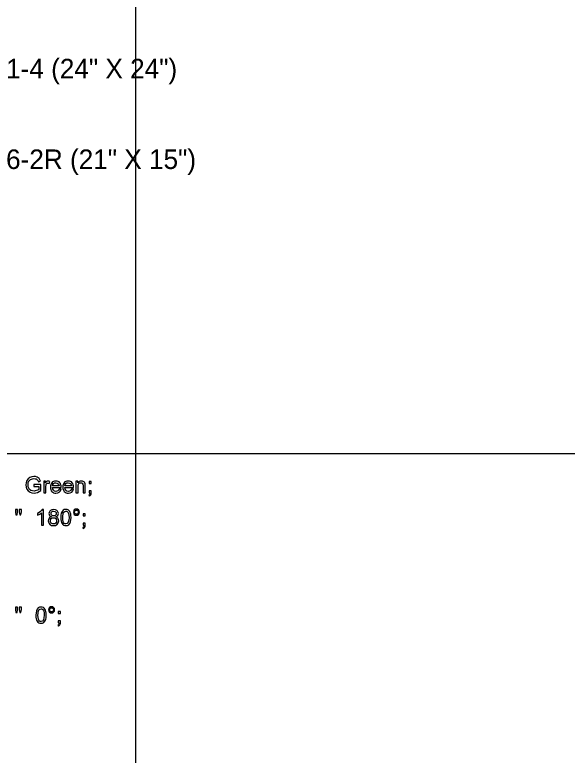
# Model space of a CAD drawing. Extents: x 1001568 to 1002149, y 1840825 to 1841423.
# Drawn here: x 1001903.18 to 1001914.49, y 1841263.29 to 1841278.45 of the extents above; entities that cross this region are included whole.
import ezdxf

# ---------------------------------------------------------------- set-up
doc = ezdxf.new("R2010")
doc.units = 0
for name, color, linetype in [('40', 7, 'Continuous'), ('R_No Plot', 7, 'Continuous'), ('SIGNS', 7, 'Continuous')]:
    doc.layers.add(name, color=color, linetype=linetype)

msp = doc.modelspace()

# ---------------------------------------------------------------- linework, layer by layer
at = {"layer": 'R_No Plot'}
for p, q in [((1001905.65, 1841310.667), (1001905.65, 1841248.127)), ((1001890.65, 1841269.469), (1001982.133, 1841269.469))]:
    msp.add_line(p, q, dxfattribs=at)
at = {"layer": 'SIGNS'}
for points in [[(1001903.574, 1841268.792), (1001903.674, 1841268.792), (1001903.674, 1841268.733), (1001903.654, 1841268.719), (1001903.628, 1841268.709), (1001903.601, 1841268.702), (1001903.576, 1841268.7), (1001903.544, 1841268.703), (1001903.514, 1841268.714), (1001903.487, 1841268.731), (1001903.469, 1841268.756), (1001903.457, 1841268.788), (1001903.454, 1841268.827), (1001903.457, 1841268.861), (1001903.466, 1841268.892), (1001903.476, 1841268.909), (1001903.489, 1841268.925), (1001903.504, 1841268.937), (1001903.522, 1841268.946), (1001903.546, 1841268.953), (1001903.574, 1841268.955), (1001903.598, 1841268.953), (1001903.62, 1841268.947), (1001903.636, 1841268.938), (1001903.65, 1841268.925), (1001903.661, 1841268.909), (1001903.67, 1841268.889), (1001903.709, 1841268.9), (1001903.698, 1841268.929), (1001903.683, 1841268.954), (1001903.663, 1841268.972), (1001903.639, 1841268.986), (1001903.609, 1841268.995), (1001903.575, 1841268.998), (1001903.529, 1841268.992), (1001903.489, 1841268.977), (1001903.455, 1841268.951), (1001903.43, 1841268.913), (1001903.416, 1841268.871), (1001903.411, 1841268.826), (1001903.416, 1841268.779), (1001903.432, 1841268.738), (1001903.457, 1841268.702), (1001903.494, 1841268.676), (1001903.534, 1841268.662), (1001903.58, 1841268.657), (1001903.615, 1841268.66), (1001903.65, 1841268.67), (1001903.684, 1841268.687), (1001903.716, 1841268.71), (1001903.716, 1841268.834), (1001903.574, 1841268.834)], [(1001903.774, 1841268.664), (1001903.816, 1841268.664), (1001903.816, 1841268.787), (1001903.823, 1841268.833), (1001903.828, 1841268.845), (1001903.836, 1841268.854), (1001903.848, 1841268.861), (1001903.861, 1841268.863), (1001903.889, 1841268.856), (1001903.903, 1841268.893), (1001903.881, 1841268.902), (1001903.861, 1841268.905), (1001903.847, 1841268.903), (1001903.834, 1841268.895), (1001903.821, 1841268.883), (1001903.809, 1841268.865), (1001903.809, 1841268.901), (1001903.774, 1841268.901)], [(1001904.434, 1841268.664), (1001904.477, 1841268.664), (1001904.477, 1841268.793), (1001904.481, 1841268.826), (1001904.492, 1841268.851), (1001904.51, 1841268.865), (1001904.537, 1841268.87), (1001904.551, 1841268.868), (1001904.563, 1841268.863), (1001904.578, 1841268.842), (1001904.583, 1841268.807), (1001904.583, 1841268.664), (1001904.626, 1841268.664), (1001904.626, 1841268.809), (1001904.624, 1841268.848), (1001904.618, 1841268.865), (1001904.61, 1841268.878), (1001904.599, 1841268.889), (1001904.584, 1841268.898), (1001904.565, 1841268.903), (1001904.545, 1841268.905), (1001904.522, 1841268.903), (1001904.502, 1841268.896), (1001904.484, 1841268.884), (1001904.47, 1841268.868), (1001904.47, 1841268.901), (1001904.434, 1841268.901)], [(1001904.703, 1841268.856), (1001904.745, 1841268.856), (1001904.745, 1841268.898), (1001904.703, 1841268.898)], [(1001904.703, 1841268.664), (1001904.721, 1841268.664), (1001904.719, 1841268.648), (1001904.714, 1841268.634), (1001904.706, 1841268.624), (1001904.696, 1841268.617), (1001904.707, 1841268.6), (1001904.724, 1841268.61), (1001904.736, 1841268.624), (1001904.743, 1841268.641), (1001904.745, 1841268.663), (1001904.745, 1841268.707), (1001904.703, 1841268.707)], [(1001903.207, 1841268.21), (1001903.23, 1841268.21), (1001903.239, 1841268.271), (1001903.239, 1841268.324), (1001903.197, 1841268.324), (1001903.197, 1841268.271)], [(1001903.285, 1841268.21), (1001903.307, 1841268.21), (1001903.317, 1841268.271), (1001903.317, 1841268.324), (1001903.275, 1841268.324), (1001903.275, 1841268.271)], [(1001903.77, 1841267.998), (1001903.77, 1841268.324), (1001903.744, 1841268.324), (1001903.729, 1841268.301), (1001903.708, 1841268.279), (1001903.682, 1841268.26), (1001903.65, 1841268.243), (1001903.65, 1841268.205), (1001903.693, 1841268.226), (1001903.728, 1841268.254), (1001903.728, 1841267.998)], [(1001904.581, 1841268.189), (1001904.623, 1841268.189), (1001904.623, 1841268.232), (1001904.581, 1841268.232)], [(1001904.581, 1841267.998), (1001904.599, 1841267.998), (1001904.597, 1841267.981), (1001904.592, 1841267.968), (1001904.584, 1841267.957), (1001904.574, 1841267.951), (1001904.585, 1841267.934), (1001904.602, 1841267.944), (1001904.614, 1841267.957), (1001904.621, 1841267.975), (1001904.623, 1841267.996), (1001904.623, 1841268.04), (1001904.581, 1841268.04)], [(1001903.207, 1841266.21), (1001903.23, 1841266.21), (1001903.239, 1841266.271), (1001903.239, 1841266.324), (1001903.197, 1841266.324), (1001903.197, 1841266.271)], [(1001903.285, 1841266.21), (1001903.307, 1841266.21), (1001903.317, 1841266.271), (1001903.317, 1841266.324), (1001903.275, 1841266.324), (1001903.275, 1841266.271)], [(1001904.072, 1841266.189), (1001904.115, 1841266.189), (1001904.115, 1841266.232), (1001904.072, 1841266.232)], [(1001904.072, 1841265.998), (1001904.091, 1841265.998), (1001904.089, 1841265.981), (1001904.084, 1841265.968), (1001904.076, 1841265.957), (1001904.065, 1841265.951), (1001904.077, 1841265.934), (1001904.093, 1841265.944), (1001904.105, 1841265.957), (1001904.112, 1841265.975), (1001904.115, 1841265.996), (1001904.115, 1841266.04), (1001904.072, 1841266.04)]]:
    msp.add_lwpolyline(points, close=True, dxfattribs=at)
for points in [[(1001904.088, 1841268.741), (1001904.077, 1841268.72), (1001904.063, 1841268.705), (1001904.046, 1841268.696), (1001904.026, 1841268.693), (1001903.996, 1841268.699), (1001903.973, 1841268.716), (1001903.96, 1841268.74), (1001903.954, 1841268.771), (1001904.13, 1841268.771), (1001904.13, 1841268.781), (1001904.129, 1841268.807), (1001904.124, 1841268.83), (1001904.115, 1841268.851), (1001904.104, 1841268.869), (1001904.088, 1841268.885), (1001904.069, 1841268.896), (1001904.047, 1841268.903), (1001904.023, 1841268.905), (1001903.997, 1841268.903), (1001903.975, 1841268.896), (1001903.956, 1841268.885), (1001903.939, 1841268.869), (1001903.927, 1841268.85), (1001903.919, 1841268.829), (1001903.914, 1841268.805), (1001903.912, 1841268.779), (1001903.914, 1841268.752), (1001903.919, 1841268.728), (1001903.929, 1841268.707), (1001903.942, 1841268.689), (1001903.959, 1841268.675), (1001903.978, 1841268.665), (1001904, 1841268.659), (1001904.025, 1841268.657), (1001904.063, 1841268.662), (1001904.093, 1841268.677), (1001904.115, 1841268.701), (1001904.129, 1841268.735), (1001904.088, 1841268.741)], [(1001903.956, 1841268.806), (1001903.962, 1841268.831), (1001903.975, 1841268.852), (1001903.996, 1841268.865), (1001904.023, 1841268.87), (1001904.051, 1841268.864), (1001904.073, 1841268.848), (1001904.083, 1841268.831), (1001904.088, 1841268.806), (1001903.956, 1841268.806)], [(1001904.342, 1841268.741), (1001904.332, 1841268.72), (1001904.318, 1841268.705), (1001904.3, 1841268.696), (1001904.28, 1841268.693), (1001904.25, 1841268.699), (1001904.227, 1841268.716), (1001904.214, 1841268.74), (1001904.209, 1841268.771), (1001904.384, 1841268.771), (1001904.385, 1841268.781), (1001904.383, 1841268.807), (1001904.378, 1841268.83), (1001904.37, 1841268.851), (1001904.358, 1841268.869), (1001904.342, 1841268.885), (1001904.323, 1841268.896), (1001904.301, 1841268.903), (1001904.277, 1841268.905), (1001904.251, 1841268.903), (1001904.229, 1841268.896), (1001904.21, 1841268.885), (1001904.193, 1841268.869), (1001904.181, 1841268.85), (1001904.173, 1841268.829), (1001904.168, 1841268.805), (1001904.166, 1841268.779), (1001904.168, 1841268.752), (1001904.174, 1841268.728), (1001904.183, 1841268.707), (1001904.196, 1841268.689), (1001904.213, 1841268.675), (1001904.232, 1841268.665), (1001904.254, 1841268.659), (1001904.279, 1841268.657), (1001904.317, 1841268.662), (1001904.347, 1841268.677), (1001904.369, 1841268.701), (1001904.383, 1841268.735), (1001904.342, 1841268.741)], [(1001904.21, 1841268.806), (1001904.216, 1841268.831), (1001904.229, 1841268.852), (1001904.251, 1841268.865), (1001904.277, 1841268.87), (1001904.305, 1841268.864), (1001904.327, 1841268.848), (1001904.337, 1841268.831), (1001904.342, 1841268.806), (1001904.21, 1841268.806)], [(1001904.384, 1841268.267), (1001904.388, 1841268.242), (1001904.401, 1841268.222), (1001904.421, 1841268.208), (1001904.444, 1841268.203), (1001904.467, 1841268.208), (1001904.487, 1841268.222), (1001904.5, 1841268.242), (1001904.504, 1841268.267), (1001904.5, 1841268.292), (1001904.487, 1841268.312), (1001904.467, 1841268.326), (1001904.444, 1841268.331), (1001904.421, 1841268.326), (1001904.401, 1841268.312), (1001904.388, 1841268.292), (1001904.384, 1841268.267)], [(1001903.931, 1841268.173), (1001903.903, 1841268.162), (1001903.884, 1841268.144), (1001903.872, 1841268.12), (1001903.868, 1841268.09), (1001903.87, 1841268.069), (1001903.876, 1841268.049), (1001903.886, 1841268.032), (1001903.899, 1841268.017), (1001903.915, 1841268.005), (1001903.933, 1841267.997), (1001903.953, 1841267.992), (1001903.975, 1841267.991), (1001903.996, 1841267.992), (1001904.016, 1841267.997), (1001904.034, 1841268.005), (1001904.05, 1841268.017), (1001904.063, 1841268.032), (1001904.073, 1841268.049), (1001904.079, 1841268.068), (1001904.081, 1841268.089), (1001904.077, 1841268.119), (1001904.066, 1841268.142), (1001904.048, 1841268.16), (1001904.022, 1841268.173), (1001904.045, 1841268.184), (1001904.061, 1841268.199), (1001904.071, 1841268.217), (1001904.074, 1841268.239), (1001904.072, 1841268.257), (1001904.067, 1841268.274), (1001904.058, 1841268.288), (1001904.045, 1841268.301), (1001904.015, 1841268.318), (1001903.978, 1841268.324), (1001903.941, 1841268.318), (1001903.911, 1841268.302), (1001903.898, 1841268.289), (1001903.89, 1841268.275), (1001903.884, 1841268.258), (1001903.882, 1841268.24), (1001903.886, 1841268.217), (1001903.894, 1841268.199), (1001903.909, 1841268.184), (1001903.931, 1841268.173)], [(1001903.925, 1841268.24), (1001903.929, 1841268.258), (1001903.939, 1841268.273), (1001903.957, 1841268.285), (1001903.978, 1841268.288), (1001903.999, 1841268.284), (1001904.016, 1841268.273), (1001904.028, 1841268.257), (1001904.031, 1841268.238), (1001904.027, 1841268.218), (1001904.016, 1841268.203), (1001903.999, 1841268.192), (1001903.979, 1841268.189), (1001903.957, 1841268.193), (1001903.94, 1841268.204), (1001903.929, 1841268.22), (1001903.925, 1841268.24)], [(1001904.122, 1841268.157), (1001904.124, 1841268.118), (1001904.129, 1841268.084), (1001904.137, 1841268.055), (1001904.149, 1841268.032), (1001904.164, 1841268.014), (1001904.182, 1841268.001), (1001904.204, 1841267.993), (1001904.229, 1841267.991), (1001904.262, 1841267.995), (1001904.288, 1841268.01), (1001904.309, 1841268.033), (1001904.323, 1841268.066), (1001904.332, 1841268.107), (1001904.335, 1841268.157), (1001904.333, 1841268.201), (1001904.328, 1841268.234), (1001904.319, 1841268.261), (1001904.307, 1841268.283), (1001904.292, 1841268.301), (1001904.275, 1841268.313), (1001904.253, 1841268.321), (1001904.229, 1841268.324), (1001904.196, 1841268.319), (1001904.17, 1841268.305), (1001904.149, 1841268.281), (1001904.134, 1841268.248), (1001904.125, 1841268.207), (1001904.122, 1841268.157)], [(1001904.165, 1841268.157), (1001904.166, 1841268.194), (1001904.17, 1841268.224), (1001904.176, 1841268.248), (1001904.185, 1841268.265), (1001904.204, 1841268.283), (1001904.228, 1841268.288), (1001904.247, 1841268.285), (1001904.263, 1841268.276), (1001904.275, 1841268.26), (1001904.284, 1841268.239), (1001904.29, 1841268.204), (1001904.293, 1841268.157), (1001904.289, 1841268.1), (1001904.277, 1841268.059), (1001904.257, 1841268.034), (1001904.229, 1841268.026), (1001904.21, 1841268.029), (1001904.195, 1841268.038), (1001904.182, 1841268.054), (1001904.174, 1841268.075), (1001904.167, 1841268.11), (1001904.165, 1841268.157)], [(1001904.405, 1841268.267), (1001904.408, 1841268.284), (1001904.417, 1841268.297), (1001904.429, 1841268.307), (1001904.444, 1841268.31), (1001904.459, 1841268.306), (1001904.472, 1841268.297), (1001904.48, 1841268.283), (1001904.483, 1841268.267), (1001904.48, 1841268.251), (1001904.472, 1841268.237), (1001904.459, 1841268.227), (1001904.444, 1841268.225), (1001904.429, 1841268.228), (1001904.416, 1841268.237), (1001904.408, 1841268.251), (1001904.405, 1841268.267)], [(1001903.911, 1841268.09), (1001903.915, 1841268.115), (1001903.929, 1841268.136), (1001903.949, 1841268.149), (1001903.974, 1841268.154), (1001903.999, 1841268.149), (1001904.02, 1841268.135), (1001904.034, 1841268.115), (1001904.039, 1841268.089), (1001904.034, 1841268.064), (1001904.021, 1841268.044), (1001904, 1841268.03), (1001903.975, 1841268.026), (1001903.958, 1841268.028), (1001903.942, 1841268.034), (1001903.928, 1841268.044), (1001903.919, 1841268.057), (1001903.913, 1841268.072), (1001903.911, 1841268.09)], [(1001903.614, 1841266.157), (1001903.616, 1841266.118), (1001903.621, 1841266.084), (1001903.629, 1841266.055), (1001903.641, 1841266.032), (1001903.656, 1841266.014), (1001903.674, 1841266.001), (1001903.696, 1841265.993), (1001903.721, 1841265.991), (1001903.753, 1841265.995), (1001903.78, 1841266.01), (1001903.8, 1841266.033), (1001903.815, 1841266.066), (1001903.824, 1841266.107), (1001903.827, 1841266.157), (1001903.825, 1841266.201), (1001903.82, 1841266.234), (1001903.81, 1841266.261), (1001903.798, 1841266.283), (1001903.784, 1841266.301), (1001903.767, 1841266.313), (1001903.745, 1841266.321), (1001903.721, 1841266.324), (1001903.688, 1841266.319), (1001903.661, 1841266.305), (1001903.641, 1841266.281), (1001903.626, 1841266.248), (1001903.617, 1841266.207), (1001903.614, 1841266.157)], [(1001903.657, 1841266.157), (1001903.658, 1841266.194), (1001903.662, 1841266.224), (1001903.668, 1841266.248), (1001903.677, 1841266.265), (1001903.696, 1841266.283), (1001903.72, 1841266.288), (1001903.739, 1841266.285), (1001903.754, 1841266.276), (1001903.767, 1841266.26), (1001903.776, 1841266.239), (1001903.782, 1841266.204), (1001903.784, 1841266.157), (1001903.78, 1841266.1), (1001903.768, 1841266.059), (1001903.748, 1841266.034), (1001903.721, 1841266.026), (1001903.702, 1841266.029), (1001903.686, 1841266.038), (1001903.674, 1841266.054), (1001903.665, 1841266.075), (1001903.659, 1841266.11), (1001903.657, 1841266.157)], [(1001903.875, 1841266.267), (1001903.88, 1841266.242), (1001903.893, 1841266.222), (1001903.912, 1841266.208), (1001903.936, 1841266.203), (1001903.959, 1841266.208), (1001903.978, 1841266.222), (1001903.992, 1841266.242), (1001903.996, 1841266.267), (1001903.992, 1841266.292), (1001903.978, 1841266.312), (1001903.959, 1841266.326), (1001903.936, 1841266.331), (1001903.912, 1841266.326), (1001903.893, 1841266.312), (1001903.88, 1841266.292), (1001903.875, 1841266.267)], [(1001903.897, 1841266.267), (1001903.9, 1841266.284), (1001903.908, 1841266.297), (1001903.921, 1841266.307), (1001903.936, 1841266.31), (1001903.951, 1841266.306), (1001903.963, 1841266.297), (1001903.972, 1841266.283), (1001903.975, 1841266.267), (1001903.972, 1841266.251), (1001903.963, 1841266.237), (1001903.951, 1841266.227), (1001903.936, 1841266.225), (1001903.92, 1841266.228), (1001903.908, 1841266.237), (1001903.899, 1841266.251), (1001903.897, 1841266.267)]]:
    msp.add_lwpolyline(points, dxfattribs=at)

# ---------------------------------------------------------------- texts
at = {"layer": '40'}
for s, p in [('M1-4 (24" X 24")', (1001902.559, 1841277.151)), ('M6-2R (21" X 15")', (1001902.559, 1841275.295))]:
    msp.add_text(s, height=0.4, rotation=0, dxfattribs=at).set_placement(p)

doc.saveas('drawing.dxf')
